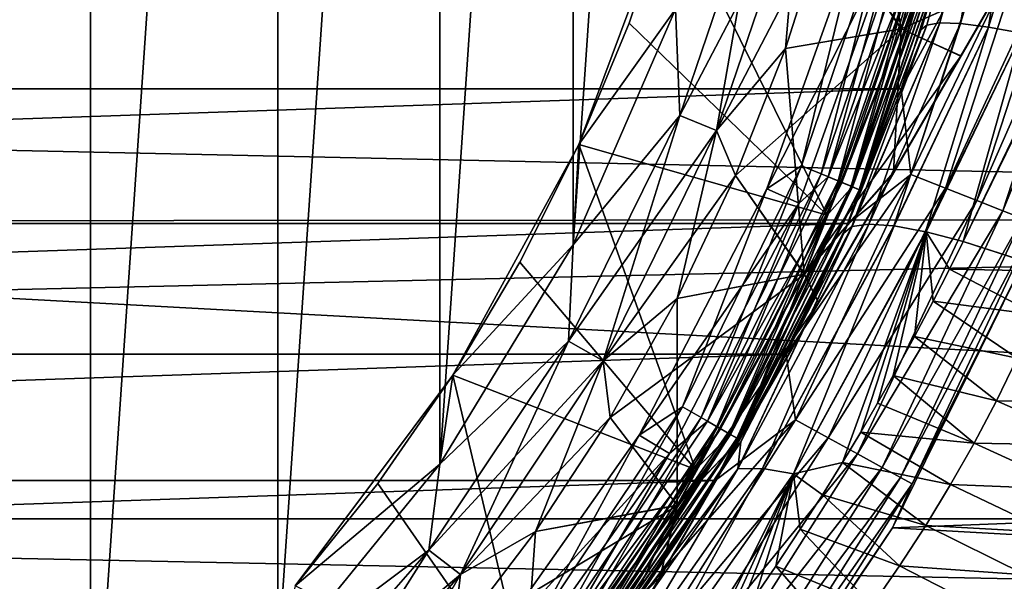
# Model space of a CAD drawing. Header units: metres. Extents: x -139 to 106, y -189 to 40.
# Tile 274 of 291: x 82.82 to 88.39, y -6.8 to -3.62. Entities that reach past the tile are written whole.
import ezdxf

# ---------------------------------------------------------------- set-up
doc = ezdxf.new("R2010")
doc.units = ezdxf.units.M
doc.layers.add('solid_153_ABGANG1_SW0003', color=7, linetype='CONTINUOUS')

msp = doc.modelspace()

# ---------------------------------------------------------------- linework, layer by layer
at = {"layer": 'solid_153_ABGANG1_SW0003'}
for points in [[(82.032326, 9.095349, 28.537949), (83.219223, 8.257363, 28.537949), (82.032333, -9.095345, 28.537949)], [(83.219223, 8.257363, 28.537949), (83.219231, -8.257359, 28.537949), (82.032333, -9.095345, 28.537949)], [(83.219223, 8.257363, 28.537949), (84.280884, 7.26566, 28.537949), (83.219231, -8.257359, 28.537949)], [(84.280884, 7.26566, 28.537949), (84.280891, -7.265655, 28.537949), (83.219231, -8.257359, 28.537949)], [(84.280884, 7.26566, 28.537949), (85.197647, 6.13864, 28.537949), (84.280891, -7.265655, 28.537949)], [(85.197647, 6.13864, 28.537949), (85.197655, -6.138634, 28.537949), (84.280891, -7.265655, 28.537949)], [(85.197647, 6.13864, 28.537949), (85.952446, 4.897264, 28.537949), (85.197655, -6.138634, 28.537949)], [(85.952446, 4.897264, 28.537949), (85.952454, -4.897257, 28.537949), (85.197655, -6.138634, 28.537949)], [(85.952446, 4.897264, 28.537949), (86.531204, 3.564679, 28.537949), (85.952454, -4.897257, 28.537949)], [(86.531204, 3.564679, 28.537949), (86.531204, -3.564672, 28.537949), (85.952454, -4.897257, 28.537949)], [(89.392303, -1.669873, 32.537949), (84.392303, -10.330127, 32.537949), (84.407471, -10.303864, 32.197056)], [(89.392303, -1.669873, 40.537949), (84.392303, -10.330127, 32.537949), (89.392303, -1.669873, 32.537949)], [(89.392303, -1.669873, 40.537949), (84.392303, -10.330127, 40.537949), (84.392303, -10.330127, 32.537949)], [(89.377144, -1.696135, 40.878838), (84.392303, -10.330127, 40.537949), (89.392303, -1.669873, 40.537949)], [(89.377136, -1.69614, 32.197029), (89.392303, -1.669873, 32.537949), (84.407471, -10.303864, 32.197056)], [(89.377144, -1.696135, 40.878838), (84.407471, -10.30386, 40.878868), (84.392303, -10.330127, 40.537949)], [(89.330696, -1.776581, 41.22113), (84.407471, -10.30386, 40.878868), (89.377144, -1.696135, 40.878838)], [(89.377136, -1.69614, 32.197029), (84.407471, -10.303864, 32.197056), (84.453911, -10.223418, 31.854767)], [(89.377136, -1.69614, 32.197029), (84.453911, -10.223418, 31.854767), (89.330719, -1.776545, 31.854881)], [(89.330696, -1.776581, 41.22113), (84.453888, -10.223456, 41.221012), (84.407471, -10.30386, 40.878868)], [(89.298195, -1.832883, 41.378895), (84.453888, -10.223456, 41.221012), (89.330696, -1.776581, 41.22113)], [(89.330719, -1.776545, 31.854881), (84.453911, -10.223418, 31.854767), (84.486992, -10.166121, 31.694498)], [(89.330719, -1.776545, 31.854881), (84.486992, -10.166121, 31.694498), (89.297623, -1.833862, 31.694542)], [(89.298195, -1.832883, 41.378895), (84.486412, -10.167135, 41.378853), (84.453888, -10.223456, 41.221012)], [(89.250107, -1.916172, 41.56543), (84.486412, -10.167135, 41.378853), (89.298195, -1.832883, 41.378895)], [(89.297623, -1.833862, 31.694542), (84.486992, -10.166121, 31.694498), (84.534508, -10.083828, 31.510469)], [(89.250175, -1.916045, 31.510727), (89.297623, -1.833862, 31.694542), (84.534508, -10.083828, 31.510469)], [(89.250107, -1.916172, 41.56543), (84.534431, -10.083959, 41.565163), (84.486412, -10.167135, 41.378853)], [(89.250107, -1.916172, 41.56543), (84.653923, -9.876992, 41.910725), (84.534431, -10.083959, 41.565163)], [(89.130684, -2.123014, 31.165167), (89.250175, -1.916045, 31.510727), (84.534508, -10.083828, 31.510469)], [(89.130531, -2.123279, 41.911102), (84.653923, -9.876992, 41.910725), (89.250107, -1.916172, 41.56543)], [(89.130684, -2.123014, 31.165167), (84.534508, -10.083828, 31.510469), (84.654076, -9.876723, 31.164797)], [(88.995201, -2.357679, 42.199989), (84.653923, -9.876992, 41.910725), (89.130531, -2.123279, 41.911102)], [(89.130684, -2.123014, 31.165167), (84.654076, -9.876723, 31.164797), (84.790695, -9.640096, 30.873503)], [(89.130684, -2.123014, 31.165167), (84.790695, -9.640096, 30.873503), (88.993904, -2.359927, 30.87348)], [(87.387886, -3.050641, 44.287949), (87.810661, -3.675057, 43.675884), (88.182083, -2.228476, 43.675884)], [(87.570686, -2.300514, 28.787949), (88.180511, -2.228177, 29.398035), (87.809143, -3.674563, 29.398035)], [(87.809143, -3.674563, 29.398035), (88.180511, -2.228177, 29.398035), (88.379852, -3.423491, 30.0963)], [(88.38253, -3.418858, 42.977295), (88.182083, -2.228476, 43.675884), (87.810661, -3.675057, 43.675884)], [(87.387886, -3.050641, 28.787949), (87.570686, -2.300514, 28.787949), (87.809143, -3.674563, 29.398035)], [(100.499969, -4.746532, 95.491356), (100.499969, -2.390401, 95.919395), (47.66711, -3.60336, 95.735481)], [(88.995201, -2.357679, 42.199989), (84.789421, -9.642297, 42.200016), (84.653923, -9.876992, 41.910725)], [(88.965157, -2.409715, 42.254948), (84.789421, -9.642297, 42.200016), (88.995201, -2.357679, 42.199989)], [(88.993904, -2.359927, 30.87348), (84.790695, -9.640096, 30.873503), (84.81945, -9.590289, 30.820955)], [(88.965416, -2.409261, 30.821419), (88.993904, -2.359927, 30.87348), (84.81945, -9.590289, 30.820955)], [(88.965157, -2.409715, 42.254948), (84.819183, -9.590749, 42.254471), (84.789421, -9.642297, 42.200016)], [(88.965157, -2.409715, 42.254948), (85.03688, -9.213687, 42.587429), (84.819183, -9.590749, 42.254471)], [(88.747719, -2.786328, 30.488457), (88.965416, -2.409261, 30.821419), (84.81945, -9.590289, 30.820955)], [(88.747292, -2.787067, 42.588001), (85.03688, -9.213687, 42.587429), (88.965157, -2.409715, 42.254948)], [(88.269287, -2.468145, 54.842915), (87.922195, -3.678784, 54.738777), (87.927719, -3.661598, 54.736027)], [(88.269287, -2.468145, 54.842915), (87.952713, -3.65371, 54.988594), (87.922195, -3.678784, 54.738777)], [(88.269287, -2.468145, 54.842915), (87.927719, -3.661598, 54.736027), (88.238411, -2.49192, 54.57024)], [(88.238411, -2.49192, 54.57024), (87.927719, -3.661598, 54.736027), (88.055008, -3.23756, 47.537949)], [(88.269287, -2.468145, 54.842915), (88.026535, -3.641886, 55.240437), (87.952713, -3.65371, 54.988594)], [(88.352867, -2.45542, 55.116848), (88.144119, -3.645578, 55.48222), (88.026535, -3.641886, 55.240437)], [(88.269287, -2.468145, 54.842915), (88.352867, -2.45542, 55.116848), (88.026535, -3.641886, 55.240437)], [(88.352867, -2.45542, 55.116848), (88.489403, -2.455553, 55.376259), (88.144119, -3.645578, 55.48222)], [(88.489403, -2.455553, 55.376259), (88.301735, -3.665331, 55.701622), (88.144119, -3.645578, 55.48222)], [(88.489403, -2.455553, 55.376259), (88.673103, -2.469039, 55.60561), (88.301735, -3.665331, 55.701622)], [(88.673103, -2.469039, 55.60561), (88.491714, -3.700158, 55.888123), (88.301735, -3.665331, 55.701622)], [(88.747719, -2.786328, 30.488457), (84.81945, -9.590289, 30.820955), (85.037308, -9.212943, 30.487906)], [(88.747719, -2.786328, 30.488457), (85.037308, -9.212943, 30.487906), (88.474472, -3.259608, 30.182089)], [(88.747292, -2.787067, 42.588001), (85.310127, -8.740408, 42.893803), (85.03688, -9.213687, 42.587429)], [(88.473969, -3.260476, 42.894287), (85.310127, -8.740408, 42.893803), (88.747292, -2.787067, 42.588001)], [(86.555817, -4.165256, 44.509071), (87.013466, -2.817074, 44.509071), (86.531197, -3.564693, 44.537949)], [(86.555603, -4.165167, 28.566771), (86.531204, -3.564672, 28.537949), (87.013237, -2.817014, 28.566771)], [(86.555603, -4.165167, 28.566771), (87.013237, -2.817014, 28.566771), (86.763512, -4.251287, 28.651798)], [(87.23082, -2.875314, 44.423988), (87.013466, -2.817074, 44.509071), (86.555817, -4.165256, 44.509071)], [(87.013237, -2.817014, 28.566771), (87.230614, -2.875259, 28.651798), (86.763512, -4.251287, 28.651798)], [(86.76371, -4.251368, 44.423988), (87.23082, -2.875314, 44.423988), (86.555817, -4.165256, 44.509071)], [(86.763512, -4.251287, 28.651798), (87.230614, -2.875259, 28.651798), (87.15432, -3.786545, 28.787949)], [(86.76371, -4.251368, 44.423988), (87.387886, -3.050641, 44.287949), (87.23082, -2.875314, 44.423988)], [(87.230614, -2.875259, 28.651798), (87.387886, -3.050641, 28.787949), (87.15432, -3.786545, 28.787949)], [(85.982918, -4.330688, 44.537949), (86.502716, -2.93705, 44.537949), (86.267761, -3.64301, 45.037949)], [(86.531197, -3.564693, 44.537949), (86.502716, -2.93705, 44.537949), (85.982918, -4.330688, 44.537949)], [(86.502716, -2.93705, 44.537949), (86.502663, -2.937231, 45.037949), (86.267761, -3.64301, 45.037949)], [(86.267761, -3.64301, 45.037949), (86.502663, -2.937231, 45.037949), (87.389191, -4.729859, 46.051201)], [(86.502663, -2.937231, 45.037949), (87.931824, -3.20306, 46.051201), (87.389191, -4.729859, 46.051201)], [(86.76371, -4.251368, 44.423988), (87.15432, -3.786545, 44.287949), (87.387886, -3.050641, 44.287949)], [(87.15432, -3.786545, 28.787949), (87.387886, -3.050641, 28.787949), (87.809143, -3.674563, 29.398035)], [(87.387886, -3.050641, 44.287949), (87.15432, -3.786545, 44.287949), (87.810661, -3.675057, 43.675884)], [(87.732658, -3.009782, 47.054852), (87.243706, -4.450189, 47.054852), (87.573608, -3.10244, 47.037949)], [(87.35527, -4.4964, 47.10474), (87.243706, -4.450189, 47.054852), (87.732658, -3.009782, 47.054852)], [(87.35527, -4.4964, 47.10474), (87.732658, -3.009782, 47.054852), (87.849297, -3.041036, 47.10474)], [(87.35527, -4.4964, 47.10474), (87.849297, -3.041036, 47.10474), (87.451088, -4.536088, 47.184212)], [(87.394791, -4.51277, 47.023354), (87.890617, -3.052107, 47.023354), (87.766129, -3.156634, 47.037949)], [(87.971512, -3.073782, 46.980766), (87.890617, -3.052107, 47.023354), (87.394791, -4.51277, 47.023354)], [(87.849297, -3.041036, 47.10474), (87.949478, -3.067878, 47.184212), (87.451088, -4.536088, 47.184212)], [(88.337471, -3.039345, 28.013126), (88.056343, -3.232779, 28.037949), (87.808617, -4.014361, 28.037949)], [(88.337471, -3.039345, 28.013126), (87.808617, -4.014361, 28.037949), (87.863197, -4.499007, 28.013126)], [(88.337471, -3.039345, 28.013126), (87.863197, -4.499007, 28.013126), (88.542465, -3.09198, 27.939308)], [(87.243706, -4.450189, 47.054852), (87.048027, -4.581388, 47.037949), (87.573608, -3.10244, 47.037949)], [(87.766129, -3.156634, 47.037949), (87.573608, -3.10244, 47.037949), (87.048027, -4.581388, 47.037949)], [(87.971512, -3.073782, 46.980766), (87.394791, -4.51277, 47.023354), (87.47216, -4.544818, 46.980766)], [(87.451088, -4.536088, 47.184212), (87.949478, -3.067878, 47.184212), (87.524605, -4.566541, 47.287834)], [(87.971512, -3.073782, 46.980766), (87.47216, -4.544818, 46.980766), (88.035713, -3.090985, 46.91436)], [(87.47216, -4.544818, 46.980766), (87.533569, -4.570254, 46.91436), (88.035713, -3.090985, 46.91436)], [(87.949478, -3.067878, 47.184212), (88.026344, -3.088474, 47.287834), (87.524605, -4.566541, 47.287834)], [(87.524605, -4.566541, 47.287834), (88.026344, -3.088474, 47.287834), (87.570816, -4.585681, 47.408539)], [(88.033768, -3.090464, 46.117798), (87.572517, -4.586386, 46.202675), (87.531708, -4.569484, 46.117798)], [(88.033768, -3.090464, 46.117798), (87.531708, -4.569484, 46.117798), (87.931824, -3.20306, 46.051201)], [(88.035713, -3.090985, 46.91436), (87.533569, -4.570254, 46.91436), (88.076927, -3.102028, 46.830654)], [(87.533569, -4.570254, 46.91436), (87.57299, -4.586582, 46.830654), (88.076927, -3.102028, 46.830654)], [(88.026344, -3.088474, 47.287834), (88.074654, -3.101419, 47.408539), (87.570816, -4.585681, 47.408539)], [(87.570816, -4.585681, 47.408539), (88.074654, -3.101419, 47.408539), (88.055008, -3.23756, 47.537949)], [(88.033768, -3.090464, 46.117798), (88.076431, -3.101895, 46.202675), (87.572517, -4.586386, 46.202675)], [(87.572517, -4.586386, 46.202675), (88.076431, -3.101895, 46.202675), (88.055, -3.237575, 46.296947)], [(88.076927, -3.102028, 46.830654), (87.57299, -4.586582, 46.830654), (88.055, -3.237575, 46.737949)], [(87.863197, -4.499007, 28.013126), (88.059982, -4.57692, 27.939308), (88.542465, -3.09198, 27.939308)], [(88.542465, -3.09198, 27.939308), (88.059982, -4.57692, 27.939308), (88.726387, -3.139203, 27.8202)], [(87.231369, -4.661294, 47.037949), (87.766129, -3.156634, 47.037949), (87.048027, -4.581388, 47.037949)], [(87.394791, -4.51277, 47.023354), (87.766129, -3.156634, 47.037949), (87.231369, -4.661294, 47.037949)], [(88.059982, -4.57692, 27.939308), (88.236534, -4.646823, 27.8202), (88.726387, -3.139203, 27.8202)], [(88.726387, -3.139203, 27.8202), (88.236534, -4.646823, 27.8202), (88.879997, -3.178643, 27.661791)], [(87.531708, -4.569484, 46.117798), (87.389191, -4.729859, 46.051201), (87.931824, -3.20306, 46.051201)], [(88.236534, -4.646823, 27.8202), (88.383987, -4.705203, 27.661791), (88.879997, -3.178643, 27.661791)], [(88.879997, -3.178643, 27.661791), (88.383987, -4.705203, 27.661791), (88.995567, -3.208316, 27.472034)], [(88.383987, -4.705203, 27.661791), (88.494926, -4.749127, 27.472034), (88.995567, -3.208316, 27.472034)], [(105.798637, -6.449028, -5.962051), (47.201366, -6.449028, -5.962051), (46.67585, -3.243473, -5.962051)], [(106.32415, -3.243473, -5.962051), (105.798637, -6.449028, -5.962051), (46.67585, -3.243473, -5.962051)], [(64.943649, -3.232766, 28.037949), (65.191376, -4.01435, 28.037949), (88.056343, -3.232779, 28.037949)], [(65.191376, -4.01435, 28.037949), (87.808617, -4.014361, 28.037949), (88.056343, -3.232779, 28.037949)], [(88.474472, -3.259608, 30.182089), (85.037308, -9.212943, 30.487906), (85.310631, -8.739541, 30.18162)], [(88.473969, -3.260476, 42.894287), (88.38253, -3.418858, 42.977295), (85.310127, -8.740408, 42.893803)], [(88.474472, -3.259608, 30.182089), (85.310631, -8.739541, 30.18162), (85.404747, -8.576528, 30.09631)], [(88.474472, -3.259608, 30.182089), (85.404747, -8.576528, 30.09631), (88.379852, -3.423491, 30.0963)], [(87.57299, -4.586582, 46.830654), (87.506531, -4.780826, 46.737949), (88.055, -3.237575, 46.737949)], [(88.055, -3.237575, 46.296947), (88.055, -3.237575, 46.737949), (87.506531, -4.780826, 46.737949)], [(87.506531, -4.780825, 46.296947), (88.055, -3.237575, 46.296947), (87.506531, -4.780826, 46.737949)], [(87.572517, -4.586386, 46.202675), (88.055, -3.237575, 46.296947), (87.506531, -4.780825, 46.296947)], [(87.570816, -4.585681, 47.408539), (88.055008, -3.23756, 47.537949), (87.506538, -4.780812, 47.537949)], [(87.922195, -3.678784, 54.738777), (87.506538, -4.780812, 47.537949), (88.055008, -3.23756, 47.537949)], [(87.927719, -3.661598, 54.736027), (87.922195, -3.678784, 54.738777), (88.055008, -3.23756, 47.537949)], [(85.310127, -8.740408, 42.893803), (88.38253, -3.418858, 42.977295), (85.402092, -8.58112, 42.977306)], [(85.402092, -8.58112, 42.977306), (88.38253, -3.418858, 42.977295), (88.145218, -3.829885, 43.157547)], [(88.379852, -3.423491, 30.0963), (85.404747, -8.576528, 30.09631), (85.639381, -8.170131, 29.918356)], [(88.379852, -3.423491, 30.0963), (85.639381, -8.170131, 29.918356), (88.145706, -3.829051, 29.918671)], [(87.809143, -3.674563, 29.398035), (88.379852, -3.423491, 30.0963), (88.145706, -3.829051, 29.918671)], [(88.145218, -3.829885, 43.157547), (88.38253, -3.418858, 42.977295), (87.810661, -3.675057, 43.675884)], [(85.952446, -4.897277, 44.537949), (86.531197, -3.564693, 44.537949), (85.982918, -4.330688, 44.537949)], [(86.555817, -4.165256, 44.509071), (86.531197, -3.564693, 44.537949), (85.952446, -4.897277, 44.537949)], [(86.555603, -4.165167, 28.566771), (85.952454, -4.897257, 28.537949), (86.531204, -3.564672, 28.537949)], [(100.499969, -4.746532, 95.491356), (47.66711, -3.60336, 95.735481), (47.66711, -4.787472, 95.481308)], [(85.98288, -4.330784, 45.037949), (86.267761, -3.64301, 45.037949), (87.389191, -4.729859, 46.051201)], [(85.982918, -4.330688, 44.537949), (86.267761, -3.64301, 45.037949), (85.98288, -4.330784, 45.037949)], [(86.871086, -4.504794, 44.287949), (87.260864, -5.06368, 43.675884), (87.810661, -3.675057, 43.675884)], [(87.15432, -3.786545, 44.287949), (86.871086, -4.504794, 44.287949), (87.810661, -3.675057, 43.675884)], [(87.15432, -3.786545, 28.787949), (87.809143, -3.674563, 29.398035), (87.259422, -5.062999, 29.398035)], [(87.259422, -5.062999, 29.398035), (87.809143, -3.674563, 29.398035), (87.764633, -4.489084, 29.713991)], [(88.145218, -3.829885, 43.157547), (87.810661, -3.675057, 43.675884), (87.260864, -5.06368, 43.675884)], [(87.952713, -3.65371, 54.988594), (87.48439, -4.83148, 54.957104), (87.922195, -3.678784, 54.738777)], [(87.952713, -3.65371, 54.988594), (87.529442, -4.794498, 55.23214), (87.48439, -4.83148, 54.957104)], [(88.026535, -3.641886, 55.240437), (87.530914, -4.793953, 55.237915), (87.529442, -4.794498, 55.23214)], [(87.952713, -3.65371, 54.988594), (88.026535, -3.641886, 55.240437), (87.529442, -4.794498, 55.23214)], [(88.026535, -3.641886, 55.240437), (87.624809, -4.779952, 55.505669), (87.530914, -4.793953, 55.237915)], [(88.026535, -3.641886, 55.240437), (88.144119, -3.645578, 55.48222), (87.624809, -4.779952, 55.505669)], [(88.144119, -3.645578, 55.48222), (87.626022, -4.77993, 55.508373), (87.624809, -4.779952, 55.505669)], [(88.144119, -3.645578, 55.48222), (87.766174, -4.789902, 55.758575), (87.626022, -4.77993, 55.508373)], [(87.809143, -3.674563, 29.398035), (88.145706, -3.829051, 29.918671), (87.764633, -4.489084, 29.713991)], [(88.144119, -3.645578, 55.48222), (88.301735, -3.665331, 55.701622), (87.766174, -4.789902, 55.758575)], [(88.301735, -3.665331, 55.701622), (87.76783, -4.790127, 55.760998), (87.766174, -4.789902, 55.758575)], [(88.301735, -3.665331, 55.701622), (87.946274, -4.823501, 55.979458), (87.76783, -4.790127, 55.760998)], [(88.301735, -3.665331, 55.701622), (88.491714, -3.700158, 55.888123), (87.946274, -4.823501, 55.979458)], [(87.922195, -3.678784, 54.738777), (87.48439, -4.83148, 54.957104), (87.506538, -4.780812, 47.537949)], [(88.491714, -3.700158, 55.888123), (87.950432, -4.82445, 55.983711), (87.946274, -4.823501, 55.979458)], [(88.491714, -3.700158, 55.888123), (88.159721, -4.879496, 56.162914), (87.950432, -4.82445, 55.983711)], [(88.491714, -3.700158, 55.888123), (88.7061, -3.743496, 56.034592), (88.159721, -4.879496, 56.162914)], [(86.763512, -4.251287, 28.651798), (87.15432, -3.786545, 28.787949), (86.871086, -4.504794, 28.787949)], [(86.76371, -4.251368, 44.423988), (86.871086, -4.504794, 44.287949), (87.15432, -3.786545, 44.287949)], [(86.871086, -4.504794, 28.787949), (87.15432, -3.786545, 28.787949), (87.259422, -5.062999, 29.398035)], [(88.7061, -3.743496, 56.034592), (88.642952, -3.890362, 56.048397), (88.159721, -4.879496, 56.162914)], [(85.402092, -8.58112, 42.977306), (88.145218, -3.829885, 43.157547), (85.638893, -8.170968, 43.157219)], [(85.638893, -8.170968, 43.157219), (88.145218, -3.829885, 43.157547), (86.019966, -7.510941, 43.3619)], [(88.145706, -3.829051, 29.918671), (85.639381, -8.170131, 29.918356), (87.764633, -4.489084, 29.713991)], [(86.019966, -7.510941, 43.3619), (88.145218, -3.829885, 43.157547), (87.764145, -4.489925, 43.36211)], [(87.764145, -4.489925, 43.36211), (88.145218, -3.829885, 43.157547), (87.260864, -5.06368, 43.675884)], [(88.693703, -5.051295, 56.484146), (88.159721, -4.879496, 56.162914), (88.642952, -3.890362, 56.048397)], [(65.191376, -4.01435, 28.037949), (65.491669, -4.776681, 28.037949), (87.808617, -4.014361, 28.037949)], [(65.491669, -4.776681, 28.037949), (87.508324, -4.776692, 28.037949), (87.808617, -4.014361, 28.037949)], [(87.863197, -4.499007, 28.013126), (87.808617, -4.014361, 28.037949), (87.508324, -4.776692, 28.037949)], [(85.925911, -5.442052, 28.566771), (85.952454, -4.897257, 28.537949), (86.555603, -4.165167, 28.566771)], [(85.925911, -5.442052, 28.566771), (86.555603, -4.165167, 28.566771), (86.120804, -5.554573, 28.651798)], [(85.926117, -5.44217, 44.509071), (86.555817, -4.165256, 44.509071), (85.952446, -4.897277, 44.537949)], [(86.76371, -4.251368, 44.423988), (86.555817, -4.165256, 44.509071), (85.926117, -5.44217, 44.509071)], [(86.555603, -4.165167, 28.566771), (86.763512, -4.251287, 28.651798), (86.120804, -5.554573, 28.651798)], [(86.120987, -5.55468, 44.423988), (86.76371, -4.251368, 44.423988), (85.926117, -5.44217, 44.509071)], [(86.120804, -5.554573, 28.651798), (86.763512, -4.251287, 28.651798), (86.53949, -5.202039, 28.787949)], [(86.120987, -5.55468, 44.423988), (86.871086, -4.504794, 44.287949), (86.76371, -4.251368, 44.423988)], [(86.763512, -4.251287, 28.651798), (86.871086, -4.504794, 28.787949), (86.53949, -5.202039, 28.787949)], [(85.270081, -5.636166, 44.537949), (85.982918, -4.330688, 44.537949), (85.270096, -5.636141, 45.037949)], [(85.952446, -4.897277, 44.537949), (85.982918, -4.330688, 44.537949), (85.270081, -5.636166, 44.537949)], [(85.982918, -4.330688, 44.537949), (85.649818, -4.996141, 45.037949), (85.270096, -5.636141, 45.037949)], [(85.982918, -4.330688, 44.537949), (85.98288, -4.330784, 45.037949), (85.649818, -4.996141, 45.037949)], [(85.649818, -4.996141, 45.037949), (85.98288, -4.330784, 45.037949), (86.643723, -6.16855, 46.051201)], [(85.98288, -4.330784, 45.037949), (87.389191, -4.729859, 46.051201), (86.643723, -6.16855, 46.051201)], [(87.243706, -4.450189, 47.054852), (86.570923, -5.814452, 47.054852), (87.048027, -4.581388, 47.037949)], [(86.675507, -5.87483, 47.10474), (86.570923, -5.814452, 47.054852), (87.243706, -4.450189, 47.054852)], [(86.675507, -5.87483, 47.10474), (87.243706, -4.450189, 47.054852), (87.35527, -4.4964, 47.10474)], [(87.764633, -4.489084, 29.713991), (85.639381, -8.170131, 29.918356), (86.020447, -7.510097, 29.713793)], [(86.019966, -7.510941, 43.3619), (87.764145, -4.489925, 43.36211), (86.443787, -6.776855, 43.492775)], [(87.764633, -4.489084, 29.713991), (86.020447, -7.510097, 29.713793), (87.340805, -5.223174, 29.58312)], [(86.120987, -5.55468, 44.423988), (86.53949, -5.202039, 44.287949), (86.871086, -4.504794, 44.287949)], [(86.443787, -6.776855, 43.492775), (87.764145, -4.489925, 43.36211), (87.340324, -5.224006, 43.492878)], [(86.53949, -5.202039, 28.787949), (86.871086, -4.504794, 28.787949), (87.259422, -5.062999, 29.398035)], [(86.871086, -4.504794, 44.287949), (86.53949, -5.202039, 44.287949), (87.260864, -5.06368, 43.675884)], [(86.675507, -5.87483, 47.10474), (87.35527, -4.4964, 47.10474), (86.76532, -5.926684, 47.184212)], [(86.712547, -5.896218, 47.023354), (87.394791, -4.51277, 47.023354), (87.231369, -4.661294, 47.037949)], [(87.47216, -4.544818, 46.980766), (87.394791, -4.51277, 47.023354), (86.712547, -5.896218, 47.023354)], [(87.35527, -4.4964, 47.10474), (87.451088, -4.536088, 47.184212), (86.76532, -5.926684, 47.184212)], [(87.863197, -4.499007, 28.013126), (87.508324, -4.776692, 28.037949), (87.15667, -5.516831, 28.037949)], [(87.863197, -4.499007, 28.013126), (87.15667, -5.516831, 28.037949), (87.209717, -5.887717, 28.013126)], [(87.863197, -4.499007, 28.013126), (87.209717, -5.887717, 28.013126), (88.059982, -4.57692, 27.939308)], [(87.259422, -5.062999, 29.398035), (87.764633, -4.489084, 29.713991), (87.340805, -5.223174, 29.58312)], [(87.340324, -5.224006, 43.492878), (87.764145, -4.489925, 43.36211), (87.260864, -5.06368, 43.675884)], [(87.47216, -4.544818, 46.980766), (86.712547, -5.896218, 47.023354), (86.78508, -5.938092, 46.980766)], [(86.76532, -5.926684, 47.184212), (87.451088, -4.536088, 47.184212), (86.834236, -5.966474, 47.287834)], [(87.47216, -4.544818, 46.980766), (86.78508, -5.938092, 46.980766), (87.533569, -4.570254, 46.91436)], [(87.451088, -4.536088, 47.184212), (87.524605, -4.566541, 47.287834), (86.834236, -5.966474, 47.287834)], [(86.834236, -5.966474, 47.287834), (87.524605, -4.566541, 47.287834), (86.877548, -5.991481, 47.408539)], [(87.531708, -4.569484, 46.117798), (86.879143, -5.992402, 46.202675), (86.840897, -5.970318, 46.117798)], [(87.531708, -4.569484, 46.117798), (86.840897, -5.970318, 46.117798), (87.389191, -4.729859, 46.051201)], [(87.524605, -4.566541, 47.287834), (87.570816, -4.585681, 47.408539), (86.877548, -5.991481, 47.408539)], [(87.531708, -4.569484, 46.117798), (87.572517, -4.586386, 46.202675), (86.879143, -5.992402, 46.202675)], [(86.570923, -5.814452, 47.054852), (86.325951, -5.975011, 47.037949), (87.048027, -4.581388, 47.037949)], [(87.231369, -4.661294, 47.037949), (87.048027, -4.581388, 47.037949), (86.325951, -5.975011, 47.037949)], [(86.78508, -5.938092, 46.980766), (86.842636, -5.971325, 46.91436), (87.533569, -4.570254, 46.91436)], [(87.533569, -4.570254, 46.91436), (86.842636, -5.971325, 46.91436), (87.57299, -4.586582, 46.830654)], [(86.842636, -5.971325, 46.91436), (86.879585, -5.992659, 46.830654), (87.57299, -4.586582, 46.830654)], [(86.877548, -5.991481, 47.408539), (87.570816, -4.585681, 47.408539), (87.506538, -4.780812, 47.537949)], [(86.879143, -5.992402, 46.202675), (87.572517, -4.586386, 46.202675), (87.506531, -4.780825, 46.296947)], [(87.57299, -4.586582, 46.830654), (86.879585, -5.992659, 46.830654), (87.506531, -4.780826, 46.737949)], [(87.209717, -5.887717, 28.013126), (87.395187, -5.989679, 27.939308), (88.059982, -4.57692, 27.939308)], [(88.059982, -4.57692, 27.939308), (87.395187, -5.989679, 27.939308), (88.236534, -4.646823, 27.8202)], [(86.496704, -6.079141, 47.037949), (87.231369, -4.661294, 47.037949), (86.325951, -5.975011, 47.037949)], [(86.712547, -5.896218, 47.023354), (87.231369, -4.661294, 47.037949), (86.496704, -6.079141, 47.037949)], [(87.395187, -5.989679, 27.939308), (87.561584, -6.081159, 27.8202), (88.236534, -4.646823, 27.8202)], [(88.236534, -4.646823, 27.8202), (87.561584, -6.081159, 27.8202), (88.383987, -4.705203, 27.661791)], [(86.840897, -5.970318, 46.117798), (86.643723, -6.16855, 46.051201), (87.389191, -4.729859, 46.051201)], [(87.561584, -6.081159, 27.8202), (87.700562, -6.157559, 27.661791), (88.383987, -4.705203, 27.661791)], [(88.383987, -4.705203, 27.661791), (87.700562, -6.157559, 27.661791), (88.494926, -4.749127, 27.472034)], [(100.499969, -4.746532, 95.491356), (47.66711, -4.787472, 95.481308), (47.66711, -5.95242, 95.156441)], [(100.499969, -7.034615, 94.784782), (100.499969, -4.746532, 95.491356), (47.66711, -5.95242, 95.156441)], [(65.491669, -4.776681, 28.037949), (65.84333, -5.51682, 28.037949), (87.508324, -4.776692, 28.037949)], [(65.84333, -5.51682, 28.037949), (87.15667, -5.516831, 28.037949), (87.508324, -4.776692, 28.037949)], [(87.506531, -4.780825, 46.296947), (87.506531, -4.780826, 46.737949), (86.753029, -6.235018, 46.737949)], [(86.753029, -6.235018, 46.296947), (87.506531, -4.780825, 46.296947), (86.753029, -6.235018, 46.737949)], [(86.879143, -5.992402, 46.202675), (87.506531, -4.780825, 46.296947), (86.753029, -6.235018, 46.296947)], [(86.879585, -5.992659, 46.830654), (86.753029, -6.235018, 46.737949), (87.506531, -4.780826, 46.737949)], [(86.877548, -5.991481, 47.408539), (87.506538, -4.780812, 47.537949), (86.753036, -6.235005, 47.537949)], [(86.836021, -6.096452, 55.340706), (86.753036, -6.235005, 47.537949), (87.506538, -4.780812, 47.537949)], [(87.052589, -5.713392, 55.208237), (86.836021, -6.096452, 55.340706), (87.506538, -4.780812, 47.537949)], [(86.883766, -6.165079, 55.844063), (87.530914, -4.793953, 55.237915), (87.624809, -4.779952, 55.505669)], [(87.023407, -6.163297, 56.101509), (86.883766, -6.165079, 55.844063), (87.624809, -4.779952, 55.505669)], [(87.023407, -6.163297, 56.101509), (87.624809, -4.779952, 55.505669), (87.626022, -4.77993, 55.508373)], [(87.023407, -6.163297, 56.101509), (87.626022, -4.77993, 55.508373), (87.766174, -4.789902, 55.758575)], [(87.023407, -6.163297, 56.101509), (87.766174, -4.789902, 55.758575), (87.76783, -4.790127, 55.760998)], [(87.023407, -6.163297, 56.101509), (87.76783, -4.790127, 55.760998), (87.199722, -6.193604, 56.329926)], [(87.213295, -5.406051, 55.112595), (87.052589, -5.713392, 55.208237), (87.506538, -4.780812, 47.537949)], [(87.199722, -6.193604, 56.329926), (87.76783, -4.790127, 55.760998), (87.946274, -4.823501, 55.979458)], [(87.352341, -5.121201, 55.031822), (87.213295, -5.406051, 55.112595), (87.506538, -4.780812, 47.537949)], [(87.48439, -4.83148, 54.957104), (87.352341, -5.121201, 55.031822), (87.506538, -4.780812, 47.537949)], [(87.700562, -6.157559, 27.661791), (87.805122, -6.215042, 27.472034), (88.494926, -4.749127, 27.472034)], [(88.494926, -4.749127, 27.472034), (87.805122, -6.215042, 27.472034), (88.563782, -4.77639, 27.260469)], [(87.805122, -6.215042, 27.472034), (87.870018, -6.250719, 27.260469), (88.563782, -4.77639, 27.260469)], [(88.563782, -4.77639, 27.260469), (87.870018, -6.250719, 27.260469), (88.510429, -4.974896, 27.037949)], [(86.883766, -6.165079, 55.844063), (87.529442, -4.794498, 55.23214), (87.530914, -4.793953, 55.237915)], [(86.883766, -6.165079, 55.844063), (86.900383, -6.012199, 55.513992), (87.529442, -4.794498, 55.23214)], [(86.900383, -6.012199, 55.513992), (87.48439, -4.83148, 54.957104), (87.529442, -4.794498, 55.23214)], [(86.900383, -6.012199, 55.513992), (87.352341, -5.121201, 55.031822), (87.48439, -4.83148, 54.957104)], [(87.199722, -6.193604, 56.329926), (87.946274, -4.823501, 55.979458), (87.950432, -4.82445, 55.983711)], [(87.475883, -6.129792, 56.47834), (87.199722, -6.193604, 56.329926), (87.950432, -4.82445, 55.983711)], [(87.579407, -5.957327, 56.425308), (87.475883, -6.129792, 56.47834), (87.950432, -4.82445, 55.983711)], [(87.674843, -5.793409, 56.377789), (87.579407, -5.957327, 56.425308), (87.950432, -4.82445, 55.983711)], [(87.763321, -5.636987, 56.335091), (87.674843, -5.793409, 56.377789), (87.950432, -4.82445, 55.983711)], [(87.88372, -5.417016, 56.279285), (87.763321, -5.636987, 56.335091), (87.950432, -4.82445, 55.983711)], [(87.989838, -5.216066, 56.232471), (87.88372, -5.417016, 56.279285), (87.950432, -4.82445, 55.983711)], [(88.08252, -5.03463, 56.193661), (87.950432, -4.82445, 55.983711), (88.159721, -4.879496, 56.162914)], [(88.08252, -5.03463, 56.193661), (87.989838, -5.216066, 56.232471), (87.950432, -4.82445, 55.983711)], [(85.197639, -6.138652, 44.537949), (85.952446, -4.897277, 44.537949), (85.270081, -5.636166, 44.537949)], [(85.926117, -5.44217, 44.509071), (85.952446, -4.897277, 44.537949), (85.197639, -6.138652, 44.537949)], [(85.925911, -5.442052, 28.566771), (85.197655, -6.138634, 28.537949), (85.952454, -4.897257, 28.537949)], [(88.678757, -5.04606, 56.476665), (88.08252, -5.03463, 56.193661), (88.159721, -4.879496, 56.162914)], [(88.693703, -5.051295, 56.484146), (88.678757, -5.04606, 56.476665), (88.159721, -4.879496, 56.162914)], [(85.270096, -5.636141, 45.037949), (85.649818, -4.996141, 45.037949), (86.643723, -6.16855, 46.051201)], [(87.870018, -6.250719, 27.260469), (87.758324, -6.500016, 27.037949), (88.510429, -4.974896, 27.037949)], [(88.510429, -4.974899, 5.037949), (88.510429, -4.974896, 27.037949), (87.758324, -6.500016, 27.037949)], [(88.510429, -4.974899, 5.037949), (87.758324, -6.500016, 27.037949), (87.758324, -6.500015, 5.037949)], [(88.510429, -4.974899, 5.037949), (87.758324, -6.500015, 5.037949), (103.359505, -5.900576, 5.037949)], [(86.161087, -5.875029, 44.287949), (86.541367, -6.372445, 43.675884), (87.260864, -5.06368, 43.675884)], [(86.53949, -5.202039, 44.287949), (86.161087, -5.875029, 44.287949), (87.260864, -5.06368, 43.675884)], [(86.53949, -5.202039, 28.787949), (87.259422, -5.062999, 29.398035), (86.540016, -6.371589, 29.398035)], [(86.540016, -6.371589, 29.398035), (87.259422, -5.062999, 29.398035), (86.89257, -5.999545, 29.537949)], [(87.340324, -5.224006, 43.492878), (87.260864, -5.06368, 43.675884), (86.541367, -6.372445, 43.675884)], [(87.259422, -5.062999, 29.398035), (87.340805, -5.223174, 29.58312), (86.89257, -5.999545, 29.537949)], [(88.575974, -5.294019, 56.541611), (87.989838, -5.216066, 56.232471), (88.08252, -5.03463, 56.193661)], [(88.678757, -5.04606, 56.476665), (88.575974, -5.294019, 56.541611), (88.08252, -5.03463, 56.193661)], [(86.900383, -6.012199, 55.513992), (87.213295, -5.406051, 55.112595), (87.352341, -5.121201, 55.031822)], [(87.340805, -5.223174, 29.58312), (86.020447, -7.510097, 29.713793), (86.444267, -6.776023, 29.583023)], [(86.120804, -5.554573, 28.651798), (86.53949, -5.202039, 28.787949), (86.161087, -5.875029, 28.787949)], [(86.120987, -5.55468, 44.423988), (86.161087, -5.875029, 44.287949), (86.53949, -5.202039, 44.287949)], [(86.161087, -5.875029, 28.787949), (86.53949, -5.202039, 28.787949), (86.540016, -6.371589, 29.398035)], [(86.443787, -6.776855, 43.492775), (87.340324, -5.224006, 43.492878), (86.892021, -6.000485, 43.537949)], [(87.340805, -5.223174, 29.58312), (86.444267, -6.776023, 29.583023), (86.89257, -5.999545, 29.537949)], [(86.892021, -6.000485, 43.537949), (87.340324, -5.224006, 43.492878), (86.541367, -6.372445, 43.675884)], [(88.465302, -5.539185, 56.609211), (87.88372, -5.417016, 56.279285), (87.989838, -5.216066, 56.232471)], [(88.575974, -5.294019, 56.541611), (88.465302, -5.539185, 56.609211), (87.989838, -5.216066, 56.232471)], [(86.900383, -6.012199, 55.513992), (87.052589, -5.713392, 55.208237), (87.213295, -5.406051, 55.112595)], [(85.134941, -6.625823, 28.566771), (85.197655, -6.138634, 28.537949), (85.925911, -5.442052, 28.566771)], [(85.134941, -6.625823, 28.566771), (85.925911, -5.442052, 28.566771), (85.313477, -6.76282, 28.651798)], [(85.135124, -6.625966, 44.509071), (85.926117, -5.44217, 44.509071), (85.197639, -6.138652, 44.537949)], [(86.120987, -5.55468, 44.423988), (85.926117, -5.44217, 44.509071), (85.135124, -6.625966, 44.509071)], [(85.925911, -5.442052, 28.566771), (86.120804, -5.554573, 28.651798), (85.313477, -6.76282, 28.651798)], [(88.34713, -5.781117, 56.679451), (87.763321, -5.636987, 56.335091), (87.88372, -5.417016, 56.279285)], [(88.465302, -5.539185, 56.609211), (88.34713, -5.781117, 56.679451), (87.88372, -5.417016, 56.279285)], [(65.84333, -5.51682, 28.037949), (66.244789, -6.231426, 28.037949), (87.15667, -5.516831, 28.037949)], [(66.244789, -6.231426, 28.037949), (86.755203, -6.231438, 28.037949), (87.15667, -5.516831, 28.037949)], [(87.209717, -5.887717, 28.013126), (87.15667, -5.516831, 28.037949), (86.755203, -6.231438, 28.037949)], [(85.313644, -6.76295, 44.423988), (86.120987, -5.55468, 44.423988), (85.135124, -6.625966, 44.509071)], [(85.313477, -6.76282, 28.651798), (86.120804, -5.554573, 28.651798), (85.73764, -6.520626, 28.787949)], [(85.313644, -6.76295, 44.423988), (86.161087, -5.875029, 44.287949), (86.120987, -5.55468, 44.423988)], [(86.120804, -5.554573, 28.651798), (86.161087, -5.875029, 28.787949), (85.73764, -6.520626, 28.787949)], [(89.047035, -5.781751, 56.860134), (88.34713, -5.781117, 56.679451), (88.465302, -5.539185, 56.609211)], [(84.3787, -6.82691, 44.537949), (85.270081, -5.636166, 44.537949), (84.378792, -6.826804, 45.037949)], [(85.197639, -6.138652, 44.537949), (85.270081, -5.636166, 44.537949), (84.3787, -6.82691, 44.537949)], [(85.270081, -5.636166, 44.537949), (84.845558, -6.247578, 45.037949), (84.378792, -6.826804, 45.037949)], [(84.845558, -6.247578, 45.037949), (85.270096, -5.636141, 45.037949), (85.709297, -7.492332, 46.051201)], [(85.270081, -5.636166, 44.537949), (85.270096, -5.636141, 45.037949), (84.845558, -6.247578, 45.037949)], [(85.270096, -5.636141, 45.037949), (86.643723, -6.16855, 46.051201), (85.709297, -7.492332, 46.051201)], [(88.221451, -6.019641, 56.75219), (87.674843, -5.793409, 56.377789), (87.763321, -5.636987, 56.335091)], [(88.34713, -5.781117, 56.679451), (88.221451, -6.019641, 56.75219), (87.763321, -5.636987, 56.335091)], [(86.900383, -6.012199, 55.513992), (86.836021, -6.096452, 55.340706), (87.052589, -5.713392, 55.208237)], [(88.221451, -6.019641, 56.75219), (87.579407, -5.957327, 56.425308), (87.674843, -5.793409, 56.377789)], [(88.925652, -6.033559, 56.937645), (88.221451, -6.019641, 56.75219), (88.34713, -5.781117, 56.679451)], [(89.047035, -5.781751, 56.860134), (88.925652, -6.033559, 56.937645), (88.34713, -5.781117, 56.679451)], [(86.570923, -5.814452, 47.054852), (85.72583, -7.079228, 47.054852), (86.325951, -5.975011, 47.037949)], [(85.821632, -7.15274, 47.10474), (85.72583, -7.079228, 47.054852), (86.570923, -5.814452, 47.054852)], [(85.821632, -7.15274, 47.10474), (86.570923, -5.814452, 47.054852), (86.675507, -5.87483, 47.10474)], [(85.313644, -6.76295, 44.423988), (85.73764, -6.520627, 44.287949), (86.161087, -5.875029, 44.287949)], [(85.73764, -6.520626, 28.787949), (86.161087, -5.875029, 28.787949), (86.540016, -6.371589, 29.398035)], [(86.161087, -5.875029, 44.287949), (85.73764, -6.520627, 44.287949), (86.541367, -6.372445, 43.675884)], [(85.821632, -7.15274, 47.10474), (86.675507, -5.87483, 47.10474), (85.903908, -7.215873, 47.184212)], [(85.855568, -7.17878, 47.023354), (86.712547, -5.896218, 47.023354), (86.496704, -6.079141, 47.037949)], [(86.78508, -5.938092, 46.980766), (86.712547, -5.896218, 47.023354), (85.855568, -7.17878, 47.023354)], [(86.675507, -5.87483, 47.10474), (86.76532, -5.926684, 47.184212), (85.903908, -7.215873, 47.184212)], [(87.209717, -5.887717, 28.013126), (86.755203, -6.231438, 28.037949), (86.305809, -6.917088, 28.037949)], [(87.209717, -5.887717, 28.013126), (86.305809, -6.917088, 28.037949), (86.387344, -7.183575, 28.013126)], [(87.209717, -5.887717, 28.013126), (86.387344, -7.183575, 28.013126), (87.395187, -5.989679, 27.939308)], [(87.758324, -6.500015, 5.037949), (103.000351, -7.34721, 5.037949), (103.359505, -5.900576, 5.037949)], [(100.499969, -7.034615, 94.784782), (47.66711, -5.95242, 95.156441), (47.66711, -7.094219, 94.762283)], [(86.78508, -5.938092, 46.980766), (85.855568, -7.17878, 47.023354), (85.922012, -7.229762, 46.980766)], [(85.903908, -7.215873, 47.184212), (86.76532, -5.926684, 47.184212), (85.967041, -7.264318, 47.287834)], [(86.78508, -5.938092, 46.980766), (85.922012, -7.229762, 46.980766), (86.842636, -5.971325, 46.91436)], [(86.76532, -5.926684, 47.184212), (86.834236, -5.966474, 47.287834), (85.967041, -7.264318, 47.287834)], [(88.087959, -6.254732, 56.827347), (87.475883, -6.129792, 56.47834), (87.579407, -5.957327, 56.425308)], [(88.221451, -6.019641, 56.75219), (88.087959, -6.254732, 56.827347), (87.579407, -5.957327, 56.425308)], [(85.72583, -7.079228, 47.054852), (85.420799, -7.25736, 47.037949), (86.325951, -5.975011, 47.037949)], [(86.496704, -6.079141, 47.037949), (86.325951, -5.975011, 47.037949), (85.420799, -7.25736, 47.037949)], [(85.922012, -7.229762, 46.980766), (85.974739, -7.270225, 46.91436), (86.842636, -5.971325, 46.91436)], [(85.967041, -7.264318, 47.287834), (86.834236, -5.966474, 47.287834), (86.006721, -7.294765, 47.408539)], [(86.840897, -5.970318, 46.117798), (86.008186, -7.295886, 46.202675), (85.973145, -7.268999, 46.117798)], [(86.840897, -5.970318, 46.117798), (85.973145, -7.268999, 46.117798), (86.643723, -6.16855, 46.051201)], [(86.842636, -5.971325, 46.91436), (85.974739, -7.270225, 46.91436), (86.879585, -5.992659, 46.830654)], [(85.974739, -7.270225, 46.91436), (86.008591, -7.296199, 46.830654), (86.879585, -5.992659, 46.830654)], [(86.834236, -5.966474, 47.287834), (86.877548, -5.991481, 47.408539), (86.006721, -7.294765, 47.408539)], [(86.006721, -7.294765, 47.408539), (86.877548, -5.991481, 47.408539), (86.753036, -6.235005, 47.537949)], [(86.840897, -5.970318, 46.117798), (86.879143, -5.992402, 46.202675), (86.008186, -7.295886, 46.202675)], [(86.008186, -7.295886, 46.202675), (86.879143, -5.992402, 46.202675), (86.753029, -6.235018, 46.296947)], [(86.879585, -5.992659, 46.830654), (86.008591, -7.296199, 46.830654), (86.753029, -6.235018, 46.737949)], [(86.900383, -6.012199, 55.513992), (86.15876, -7.131856, 55.915924), (86.836021, -6.096452, 55.340706)], [(86.883766, -6.165079, 55.844063), (86.15876, -7.131856, 55.915924), (86.900383, -6.012199, 55.513992)], [(86.387344, -7.183575, 28.013126), (86.558571, -7.307978, 27.939308), (87.395187, -5.989679, 27.939308)], [(86.443787, -6.776855, 43.492775), (86.892021, -6.000485, 43.537949), (86.541367, -6.372445, 43.675884)], [(86.540016, -6.371589, 29.398035), (86.89257, -5.999545, 29.537949), (86.444267, -6.776023, 29.583023)], [(87.395187, -5.989679, 27.939308), (86.558571, -7.307978, 27.939308), (87.561584, -6.081159, 27.8202)], [(88.79599, -6.281487, 57.017586), (88.087959, -6.254732, 56.827347), (88.221451, -6.019641, 56.75219)], [(88.925652, -6.033559, 56.937645), (88.79599, -6.281487, 57.017586), (88.221451, -6.019641, 56.75219)], [(85.575783, -7.383773, 47.037949), (86.496704, -6.079141, 47.037949), (85.420799, -7.25736, 47.037949)], [(85.855568, -7.17878, 47.023354), (86.496704, -6.079141, 47.037949), (85.575783, -7.383773, 47.037949)], [(86.15876, -7.131856, 55.915924), (86.541664, -6.570008, 55.524563), (86.836021, -6.096452, 55.340706)], [(86.836021, -6.096452, 55.340706), (86.541664, -6.570008, 55.524563), (86.753036, -6.235005, 47.537949)], [(86.558571, -7.307978, 27.939308), (86.712189, -7.419592, 27.8202), (87.561584, -6.081159, 27.8202)], [(87.561584, -6.081159, 27.8202), (86.712189, -7.419592, 27.8202), (87.700562, -6.157559, 27.661791)], [(87.475883, -6.129792, 56.47834), (87.362526, -6.312703, 56.537857), (87.199722, -6.193604, 56.329926)], [(87.947029, -6.486267, 56.904755), (87.362526, -6.312703, 56.537857), (87.475883, -6.129792, 56.47834)], [(88.087959, -6.254732, 56.827347), (87.947029, -6.486267, 56.904755), (87.475883, -6.129792, 56.47834)], [(84.280876, -7.265671, 44.537949), (85.197639, -6.138652, 44.537949), (84.3787, -6.82691, 44.537949)], [(85.135124, -6.625966, 44.509071), (85.197639, -6.138652, 44.537949), (84.280876, -7.265671, 44.537949)], [(85.134941, -6.625823, 28.566771), (84.280891, -7.265655, 28.537949), (85.197655, -6.138634, 28.537949)], [(85.973145, -7.268999, 46.117798), (85.709297, -7.492332, 46.051201), (86.643723, -6.16855, 46.051201)], [(86.883766, -6.165079, 55.844063), (85.996727, -7.428691, 56.331104), (86.15876, -7.131856, 55.915924)], [(86.13575, -7.425682, 56.588879), (85.996727, -7.428691, 56.331104), (86.883766, -6.165079, 55.844063)], [(87.023407, -6.163297, 56.101509), (86.307495, -7.460631, 56.820095), (86.13575, -7.425682, 56.588879)], [(87.023407, -6.163297, 56.101509), (86.13575, -7.425682, 56.588879), (86.883766, -6.165079, 55.844063)], [(87.023407, -6.163297, 56.101509), (87.199722, -6.193604, 56.329926), (86.307495, -7.460631, 56.820095)], [(86.712189, -7.419592, 27.8202), (86.840492, -7.512807, 27.661791), (87.700562, -6.157559, 27.661791)], [(87.700562, -6.157559, 27.661791), (86.840492, -7.512807, 27.661791), (87.805122, -6.215042, 27.472034)], [(66.244789, -6.231426, 28.037949), (66.694183, -6.917077, 28.037949), (86.755203, -6.231438, 28.037949)], [(66.694183, -6.917077, 28.037949), (86.305809, -6.917088, 28.037949), (86.755203, -6.231438, 28.037949)], [(86.008591, -7.296199, 46.830654), (85.808525, -7.573065, 46.737949), (86.753029, -6.235018, 46.737949)], [(86.753029, -6.235018, 46.296947), (86.753029, -6.235018, 46.737949), (85.808525, -7.573065, 46.737949)], [(85.808525, -7.573065, 46.296947), (86.753029, -6.235018, 46.296947), (85.808525, -7.573065, 46.737949)], [(86.008186, -7.295886, 46.202675), (86.753029, -6.235018, 46.296947), (85.808525, -7.573065, 46.296947)], [(86.006721, -7.294765, 47.408539), (86.753036, -6.235005, 47.537949), (85.80854, -7.573053, 47.537949)], [(86.135254, -7.152755, 55.780018), (85.80854, -7.573053, 47.537949), (86.753036, -6.235005, 47.537949)], [(86.541664, -6.570008, 55.524563), (86.135254, -7.152755, 55.780018), (86.753036, -6.235005, 47.537949)], [(86.570145, -7.441054, 56.974289), (86.307495, -7.460631, 56.820095), (87.199722, -6.193604, 56.329926)], [(86.720123, -7.245636, 56.890541), (86.570145, -7.441054, 56.974289), (87.199722, -6.193604, 56.329926)], [(86.857529, -7.059676, 56.813953), (86.720123, -7.245636, 56.890541), (87.199722, -6.193604, 56.329926)], [(86.840492, -7.512807, 27.661791), (86.937027, -7.582942, 27.472034), (87.805122, -6.215042, 27.472034)], [(86.983055, -6.883659, 56.744286), (86.857529, -7.059676, 56.813953), (87.199722, -6.193604, 56.329926)], [(87.805122, -6.215042, 27.472034), (86.937027, -7.582942, 27.472034), (87.870018, -6.250719, 27.260469)], [(87.098297, -6.716604, 56.680725), (86.983055, -6.883659, 56.744286), (87.199722, -6.193604, 56.329926)], [(87.237419, -6.507718, 56.604908), (87.098297, -6.716604, 56.680725), (87.199722, -6.193604, 56.329926)], [(87.362526, -6.312703, 56.537857), (87.237419, -6.507718, 56.604908), (87.199722, -6.193604, 56.329926)], [(84.378792, -6.826804, 45.037949), (84.845558, -6.247578, 45.037949), (85.709297, -7.492332, 46.051201)], [(86.937027, -7.582942, 27.472034), (86.996941, -7.626471, 27.260469), (87.870018, -6.250719, 27.260469)], [(87.870018, -6.250719, 27.260469), (86.996941, -7.626471, 27.260469), (87.758324, -6.500016, 27.037949)], [(88.657669, -6.525466, 57.099819), (87.947029, -6.486267, 56.904755), (88.087959, -6.254732, 56.827347)], [(88.79599, -6.281487, 57.017586), (88.657669, -6.525466, 57.099819), (88.087959, -6.254732, 56.827347)], [(87.79924, -6.714143, 56.984226), (87.237419, -6.507718, 56.604908), (87.362526, -6.312703, 56.537857)], [(87.947029, -6.486267, 56.904755), (87.79924, -6.714143, 56.984226), (87.362526, -6.312703, 56.537857)], [(85.271118, -7.135823, 44.287949), (85.663506, -7.580713, 43.675884), (86.541367, -6.372445, 43.675884)], [(85.73764, -6.520627, 44.287949), (85.271118, -7.135823, 44.287949), (86.541367, -6.372445, 43.675884)], [(85.662277, -7.579695, 29.398035), (86.540016, -6.371589, 29.398035), (86.020447, -7.510097, 29.713793)], [(85.73764, -6.520626, 28.787949), (86.540016, -6.371589, 29.398035), (85.662277, -7.579695, 29.398035)], [(86.443787, -6.776855, 43.492775), (86.541367, -6.372445, 43.675884), (85.663506, -7.580713, 43.675884)], [(86.540016, -6.371589, 29.398035), (86.444267, -6.776023, 29.583023), (86.020447, -7.510097, 29.713793)], [(104.929604, -9.579028, -5.962051), (48.0704, -9.579028, -5.962051), (47.201366, -6.449028, -5.962051)], [(105.798637, -6.449028, -5.962051), (104.929604, -9.579028, -5.962051), (47.201366, -6.449028, -5.962051)], [(85.271118, -7.135822, 28.787949), (85.73764, -6.520626, 28.787949), (85.662277, -7.579695, 29.398035)], [(85.313477, -6.76282, 28.651798), (85.73764, -6.520626, 28.787949), (85.271118, -7.135822, 28.787949)], [(85.313644, -6.76295, 44.423988), (85.271118, -7.135823, 44.287949), (85.73764, -6.520627, 44.287949)], [(87.758324, -6.500015, 5.037949), (87.758324, -6.500016, 27.037949), (86.813583, -7.913915, 27.037949)], [(87.758324, -6.500015, 5.037949), (86.813583, -7.913915, 27.037949), (86.813583, -7.913913, 5.037949)], [(87.758324, -6.500015, 5.037949), (86.813583, -7.913913, 5.037949), (103.000351, -7.34721, 5.037949)], [(86.996941, -7.626471, 27.260469), (86.813583, -7.913915, 27.037949), (87.758324, -6.500016, 27.037949)], [(87.644882, -6.938347, 57.065624), (87.098297, -6.716604, 56.680725), (87.237419, -6.507718, 56.604908)], [(87.79924, -6.714143, 56.984226), (87.644882, -6.938347, 57.065624), (87.237419, -6.507718, 56.604908)], [(88.511177, -6.765387, 57.184174), (87.79924, -6.714143, 56.984226), (87.947029, -6.486267, 56.904755)], [(88.657669, -6.525466, 57.099819), (88.511177, -6.765387, 57.184174), (87.947029, -6.486267, 56.904755)], [(86.15876, -7.131856, 55.915924), (86.135254, -7.152755, 55.780018), (86.541664, -6.570008, 55.524563)], [(84.196228, -7.696225, 28.566771), (84.280891, -7.265655, 28.537949), (85.134941, -6.625823, 28.566771)], [(84.196228, -7.696225, 28.566771), (85.134941, -6.625823, 28.566771), (84.355354, -7.855353, 28.651798)], [(84.196388, -7.69639, 44.509071), (85.135124, -6.625966, 44.509071), (84.280876, -7.265671, 44.537949)], [(85.313644, -6.76295, 44.423988), (85.135124, -6.625966, 44.509071), (84.196388, -7.69639, 44.509071)], [(85.134941, -6.625823, 28.566771), (85.313477, -6.76282, 28.651798), (84.355354, -7.855353, 28.651798)], [(87.4842, -7.158823, 57.148792), (86.983055, -6.883659, 56.744286), (87.098297, -6.716604, 56.680725)], [(87.644882, -6.938347, 57.065624), (87.4842, -7.158823, 57.148792), (87.098297, -6.716604, 56.680725)], [(88.357208, -7.001178, 57.270485), (87.644882, -6.938347, 57.065624), (87.79924, -6.714143, 56.984226)], [(88.511177, -6.765387, 57.184174), (88.357208, -7.001178, 57.270485), (87.79924, -6.714143, 56.984226)], [(84.355507, -7.855504, 44.423988), (85.313644, -6.76295, 44.423988), (84.196388, -7.69639, 44.509071)], [(84.355354, -7.855353, 28.651798), (85.313477, -6.76282, 28.651798), (84.76371, -7.71775, 28.787949)], [(84.355507, -7.855504, 44.423988), (85.271118, -7.135823, 44.287949), (85.313644, -6.76295, 44.423988)], [(85.313477, -6.76282, 28.651798), (85.271118, -7.135822, 28.787949), (84.76371, -7.71775, 28.787949)], [(86.019966, -7.510941, 43.3619), (86.443787, -6.776855, 43.492775), (85.663506, -7.580713, 43.675884)], [(88.929459, -7.282491, 57.435768), (88.357208, -7.001178, 57.270485), (88.511177, -6.765387, 57.184174)]]:
    msp.add_3dface(points, dxfattribs=at)

doc.saveas('drawing.dxf')
